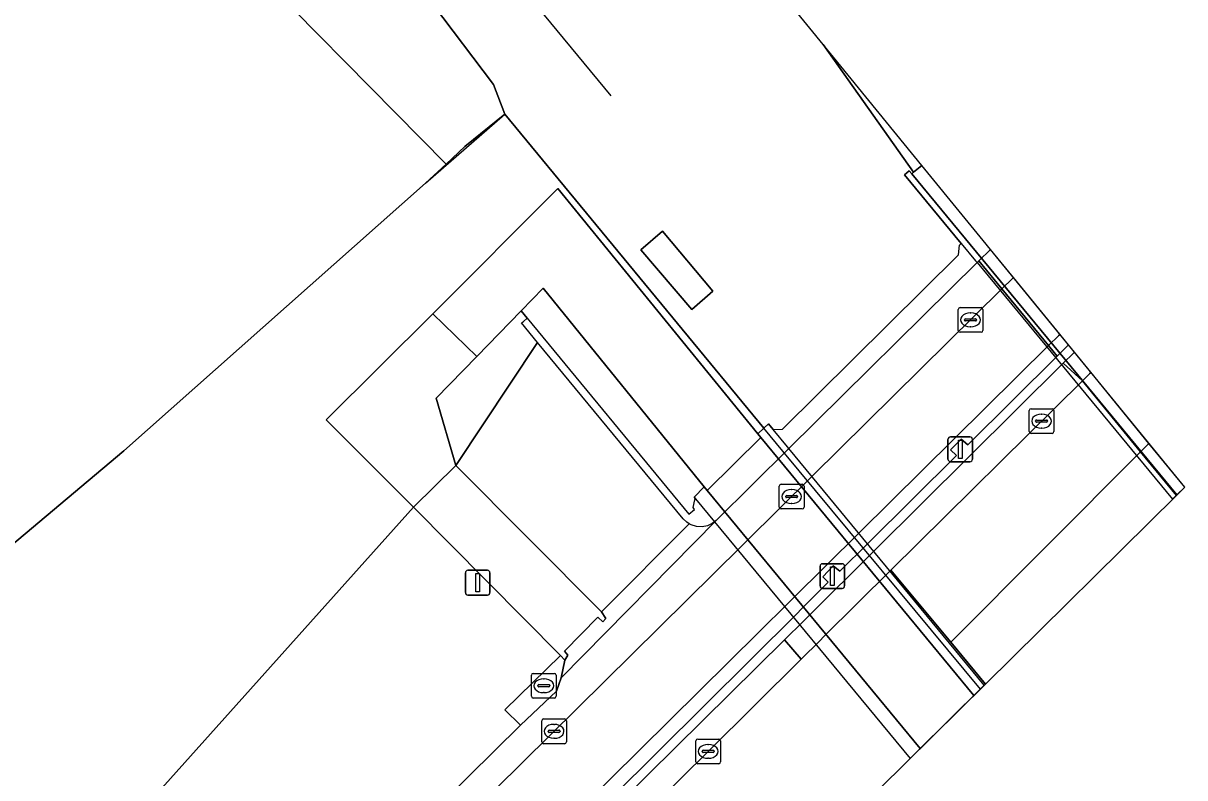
# Model space of a CAD drawing. Extents: x 156141 to 158132, y 385651 to 388333.
# Drawn here: x 158085.06 to 158132, y 386638.7 to 386669.19 of the extents above; entities that cross this region are included whole.
import ezdxf

# ---------------------------------------------------------------- set-up
doc = ezdxf.new("R2010")
doc.units = 0
for name, color, linetype in [('IMGEO_Berm_gesloten', 7, 'Continuous'), ('IMGEO_Berm_open', 7, 'Continuous'), ('IMGEO_Dek', 7, 'Continuous'), ('IMGEO_Fietspad_gesloten', 7, 'Continuous'), ('IMGEO_Groenvoorziening', 7, 'Continuous'), ('IMGEO_Hek', 7, 'Continuous'), ('IMGEO_Kolk', 7, 'Continuous'), ('IMGEO_Lichtmast', 7, 'Continuous'), ('IMGEO_Muur', 7, 'Continuous'), ('IMGEO_Rijbaan_regionaal_gesloten', 7, 'Continuous'), ('IMGEO_Spoor', 7, 'Continuous'), ('IMGEO_Spoorbaan_halfverhard', 7, 'Continuous'), ('IMGEO_Struiken', 7, 'Continuous'), ('IMGEO_Terreindeel_gesloten', 7, 'Continuous'), ('IMGEO_Terreindeel_halfverhard', 7, 'Continuous'), ('IMGEO_Voetpad_op_trap', 7, 'Continuous'), ('IMGEO_Voetpad_open', 7, 'Continuous')]:
    doc.layers.add(name, color=color, linetype=linetype)

msp = doc.modelspace()

# ---------------------------------------------------------------- linework, layer by layer
at = {"layer": 'IMGEO_Berm_gesloten'}
for points in [[(158128.21, 386655.084), (158127.543, 386655.901), (158127.501, 386655.859), (158127.087, 386655.448), (158127.864, 386654.742), (158128.167, 386655.042)], [(158127.864, 386654.742), (158127.087, 386655.448), (158119.464, 386647.882), (158116.763, 386645.2), (158116.592, 386645.031), (158115.825, 386644.269), (158116.505, 386643.494), (158117.253, 386644.233), (158117.423, 386644.402), (158120.129, 386647.081)]]:
    msp.add_lwpolyline(points, close=True, dxfattribs=at)
at = {"layer": 'IMGEO_Berm_open'}
for points in [[(158127.306, 386656.191), (158126.956, 386656.62), (158126.914, 386656.578), (158126.497, 386656.165), (158126.849, 386655.738), (158127.264, 386656.149)], [(158041.676, 386569.488), (158059.439, 386587.072), (158077.188, 386604.627), (158094.264, 386621.505), (158112.744, 386639.762), (158116.505, 386643.494), (158115.825, 386644.269), (158039.85, 386569.222), (158039.635, 386569.451), (158039.202, 386569.845), (158022.978, 386553.825), (158024.446, 386552.489)]]:
    msp.add_lwpolyline(points, close=True, dxfattribs=at)
msp.add_lwpolyline([(158078.833, 386608.228), (158100.9, 386630.017), (158100.669, 386630.264), (158101.076, 386630.708), (158101.351, 386630.453), (158116.335, 386645.342), (158116.505, 386645.511), (158117.596, 386646.596), (158117.382, 386646.821), (158117.797, 386647.261), (158118.065, 386647.048), (158119.212, 386648.184), (158122.781, 386651.718), (158122.533, 386651.954), (158122.968, 386652.38), (158123.236, 386652.159), (158126.849, 386655.738), (158126.497, 386656.165), (158118.859, 386648.609), (158116.156, 386645.934), (158115.985, 386645.765), (158039.202, 386569.845)], dxfattribs=at)
at = {"layer": 'IMGEO_Dek'}
for points in [[(158132.002, 386650.439), (158121.381, 386663.449), (158121.044, 386663.171), (158120.969, 386663.109), (158120.868, 386663.231), (158120.675, 386663.071), (158122.97, 386660.292), (158123.546, 386659.595), (158123.61, 386659.517), (158131.508, 386649.951)], [(158120.899, 386639.475), (158123.9, 386642.438), (158116.006, 386652), (158115.942, 386652.077), (158115.366, 386652.774), (158115.175, 386653.006), (158114.996, 386652.829), (158114.755, 386652.592), (158114.869, 386652.454), (158112.701, 386650.313), (158112.587, 386650.451), (158112.174, 386650.044), (158112.236, 386649.969), (158112.999, 386649.044)]]:
    msp.add_lwpolyline(points, close=True, dxfattribs=at)
at = {"layer": 'IMGEO_Fietspad_gesloten'}
for points in [[(158126.956, 386656.62), (158125.081, 386658.917), (158125.04, 386658.876), (158124.613, 386658.454), (158126.497, 386656.165), (158126.914, 386656.578)], [(158123.48, 386642.023), (158114.869, 386652.454), (158112.701, 386650.313), (158121.312, 386639.882)]]:
    msp.add_lwpolyline(points, close=True, dxfattribs=at)
for points in [[(158126.497, 386656.165), (158124.613, 386658.454), (158116.96, 386650.894), (158114.26, 386648.227), (158114.088, 386648.057), (158090.884, 386625.128), (158073.102, 386607.567), (158055.352, 386589.998), (158040.385, 386575.251), (158020.958, 386555.997)], [(158022.978, 386553.825), (158039.202, 386569.845), (158115.985, 386645.765), (158116.156, 386645.934), (158118.859, 386648.609), (158126.497, 386656.165)]]:
    msp.add_lwpolyline(points, dxfattribs=at)
at = {"layer": 'IMGEO_Groenvoorziening'}
msp.add_lwpolyline([(158049.403, 386592.21), (158100.84, 386649.633), (158097.307, 386653.163), (158101.612, 386657.451), (158106.673, 386662.511), (158114.755, 386652.592), (158114.996, 386652.829), (158104.519, 386665.521), (158102.912, 386664.208), (158102.15, 386663.499), (158101.317, 386662.723), (158089.126, 386651.907), (158083.691, 386647.339)], dxfattribs=at)
for points in [[(158111.964, 386649.355), (158112.196, 386649.546), (158112.132, 386649.623), (158112.197, 386649.937), (158112.236, 386649.969), (158112.174, 386650.044), (158112.587, 386650.451), (158106.073, 386658.48), (158105.184, 386657.567), (158105.43, 386657.27)], [(158105.43, 386657.27), (158105.184, 386657.567), (158103.388, 386655.722), (158101.749, 386654.037), (158102.55, 386651.323), (158105.847, 386656.294), (158105.199, 386657.079), (158105.276, 386657.143)], [(158111.878, 386649.023), (158111.736, 386649.161), (158105.847, 386656.294), (158102.55, 386651.323), (158108.427, 386645.4), (158111.98, 386648.962)], [(158023.275, 386559.983), (158105.161, 386640.823), (158104.529, 386641.441), (158106.773, 386643.637), (158100.84, 386649.633), (158049.403, 386592.21), (158025.253, 386564.365), (158006.457, 386543.264), (158020.144, 386556.792), (158022.494, 386559.209), (158021.649, 386560.061), (158022.43, 386560.835)]]:
    msp.add_lwpolyline(points, close=True, dxfattribs=at)
at = {"layer": 'IMGEO_Hek'}
for points in [[(158083.691, 386647.339), (158089.126, 386651.907), (158101.317, 386662.723), (158104.519, 386665.521), (158114.996, 386652.829)], [(158123.742, 386642.282), (158115.763, 386651.901), (158114.996, 386652.829)]]:
    msp.add_lwpolyline(points, dxfattribs=at)
at = {"layer": 'IMGEO_Kolk'}
for p, q in [((158122.844, 386656.777), (158122.844, 386657.629)), ((158122.919, 386657.703), (158123.771, 386657.703)), ((158123.845, 386657.629), (158123.845, 386656.777)), ((158123.103, 386657.197), (158123.103, 386657.209)), ((158123.541, 386657.16), (158123.143, 386657.16)), ((158123.146, 386657.246), (158123.544, 386657.246)), ((158123.332, 386657.483), (158123.357, 386657.483)), ((158123.587, 386657.209), (158123.587, 386657.197)), ((158123.771, 386656.703), (158122.919, 386656.703)), ((158123.355, 386656.923), (158123.33, 386656.923)), ((158125.716, 386652.686), (158125.716, 386653.538)), ((158125.791, 386653.612), (158126.643, 386653.612)), ((158126.717, 386653.538), (158126.717, 386652.686)), ((158125.975, 386653.106), (158125.975, 386653.118)), ((158126.413, 386653.069), (158126.015, 386653.069)), ((158126.018, 386653.155), (158126.416, 386653.155)), ((158126.204, 386653.392), (158126.229, 386653.392)), ((158126.459, 386653.118), (158126.459, 386653.106)), ((158126.643, 386652.612), (158125.791, 386652.612)), ((158126.227, 386652.832), (158126.202, 386652.832)), ((158115.615, 386649.637), (158115.615, 386650.489)), ((158115.69, 386650.563), (158116.542, 386650.563)), ((158116.103, 386650.343), (158116.128, 386650.343)), ((158116.616, 386650.489), (158116.616, 386649.637)), ((158115.874, 386650.057), (158115.874, 386650.069)), ((158116.312, 386650.02), (158115.914, 386650.02)), ((158115.917, 386650.106), (158116.315, 386650.106)), ((158116.126, 386649.783), (158116.101, 386649.783)), ((158116.358, 386650.069), (158116.358, 386650.057)), ((158116.542, 386649.563), (158115.69, 386649.563)), ((158105.6, 386641.991), (158105.6, 386642.843)), ((158105.675, 386642.917), (158106.527, 386642.917)), ((158106.088, 386642.697), (158106.113, 386642.697)), ((158106.601, 386642.843), (158106.601, 386641.991)), ((158105.859, 386642.411), (158105.859, 386642.423)), ((158106.297, 386642.374), (158105.899, 386642.374)), ((158105.902, 386642.46), (158106.3, 386642.46)), ((158106.111, 386642.137), (158106.086, 386642.137)), ((158106.343, 386642.423), (158106.343, 386642.411)), ((158106.527, 386641.917), (158105.675, 386641.917)), ((158106.014, 386640.148), (158106.014, 386641)), ((158106.089, 386641.074), (158106.941, 386641.074)), ((158106.502, 386640.854), (158106.527, 386640.854)), ((158107.015, 386641), (158107.015, 386640.148)), ((158106.273, 386640.568), (158106.273, 386640.58)), ((158106.711, 386640.531), (158106.313, 386640.531)), ((158106.316, 386640.617), (158106.714, 386640.617)), ((158106.525, 386640.294), (158106.5, 386640.294)), ((158106.757, 386640.58), (158106.757, 386640.568)), ((158112.318, 386640.263), (158113.17, 386640.263)), ((158106.941, 386640.074), (158106.089, 386640.074)), ((158112.243, 386639.337), (158112.243, 386640.189)), ((158112.545, 386639.806), (158112.943, 386639.806)), ((158112.731, 386640.043), (158112.756, 386640.043)), ((158113.244, 386640.189), (158113.244, 386639.337)), ((158112.502, 386639.757), (158112.502, 386639.769)), ((158112.94, 386639.72), (158112.542, 386639.72)), ((158112.754, 386639.483), (158112.729, 386639.483)), ((158112.986, 386639.769), (158112.986, 386639.757)), ((158113.17, 386639.263), (158112.318, 386639.263))]:
    msp.add_line(p, q, dxfattribs=at)
for points in [[(158122.844, 386656.777), (158122.844, 386657.629)], [(158122.919, 386657.703), (158123.771, 386657.703)], [(158123.845, 386657.629), (158123.845, 386656.777)], [(158123.771, 386656.703), (158122.919, 386656.703)], [(158125.716, 386652.686), (158125.716, 386653.538)], [(158125.791, 386653.612), (158126.643, 386653.612)], [(158126.717, 386653.538), (158126.717, 386652.686)], [(158126.643, 386652.612), (158125.791, 386652.612)], [(158115.615, 386649.637), (158115.615, 386650.489)], [(158115.69, 386650.563), (158116.542, 386650.563)], [(158116.616, 386650.489), (158116.616, 386649.637)], [(158116.542, 386649.563), (158115.69, 386649.563)], [(158105.6, 386641.991), (158105.6, 386642.843)], [(158105.675, 386642.917), (158106.527, 386642.917)], [(158106.601, 386642.843), (158106.601, 386641.991)], [(158106.527, 386641.917), (158105.675, 386641.917)], [(158106.014, 386640.148), (158106.014, 386641)], [(158106.089, 386641.074), (158106.941, 386641.074)], [(158107.015, 386641), (158107.015, 386640.148)], [(158112.318, 386640.263), (158113.17, 386640.263)], [(158106.941, 386640.074), (158106.089, 386640.074)], [(158112.243, 386639.337), (158112.243, 386640.189)], [(158113.244, 386640.189), (158113.244, 386639.337)], [(158113.17, 386639.263), (158112.318, 386639.263)]]:
    msp.add_lwpolyline(points, dxfattribs=at)
for centre, radius, start, end in [((158122.921, 386657.627), 0.0765, 91.552, 178.448), ((158122.921, 386657.627), 0.0765, 91.552, 178.448), ((158123.769, 386657.627), 0.0765, 1.552, 88.448), ((158123.769, 386657.627), 0.0765, 1.552, 88.448), ((158123.143, 386657.206), 0.0403, 85.8775, 175.7526), ((158123.14, 386657.196), 0.0366, 178.938, 274.7102), ((158123.544, 386657.203), 0.043, 264.8664, 352.4533), ((158123.548, 386657.208), 0.0386, 1.7309, 96.639), ((158122.921, 386656.779), 0.0765, 181.552, 268.448), ((158122.921, 386656.779), 0.0765, 181.552, 268.448), ((158123.769, 386656.779), 0.0765, 271.552, 358.448), ((158123.769, 386656.779), 0.0765, 271.552, 358.448), ((158125.793, 386653.536), 0.0765, 91.552, 178.448), ((158125.793, 386653.536), 0.0765, 91.552, 178.448), ((158126.641, 386653.536), 0.0765, 1.552, 88.448), ((158126.641, 386653.536), 0.0765, 1.552, 88.448), ((158126.015, 386653.115), 0.0403, 85.8775, 175.7526), ((158126.012, 386653.105), 0.0366, 178.938, 274.7102), ((158126.416, 386653.112), 0.043, 264.8664, 352.4533), ((158126.42, 386653.117), 0.0386, 1.7309, 96.639), ((158125.793, 386652.688), 0.0765, 181.552, 268.448), ((158125.793, 386652.688), 0.0765, 181.552, 268.448), ((158126.641, 386652.688), 0.0765, 271.552, 358.448), ((158126.641, 386652.688), 0.0765, 271.552, 358.448), ((158115.692, 386650.487), 0.0765, 91.552, 178.448), ((158115.692, 386650.487), 0.0765, 91.552, 178.448), ((158116.54, 386650.487), 0.0765, 1.552, 88.448), ((158116.54, 386650.487), 0.0765, 1.552, 88.448), ((158115.914, 386650.066), 0.0403, 85.8775, 175.7526), ((158115.911, 386650.056), 0.0366, 178.938, 274.7102), ((158116.315, 386650.063), 0.043, 264.8664, 352.4533), ((158116.319, 386650.068), 0.0386, 1.7309, 96.639), ((158115.692, 386649.639), 0.0765, 181.552, 268.448), ((158115.692, 386649.639), 0.0765, 181.552, 268.448), ((158116.54, 386649.639), 0.0765, 271.552, 358.448), ((158116.54, 386649.639), 0.0765, 271.552, 358.448), ((158105.677, 386642.841), 0.0765, 91.552, 178.448), ((158105.677, 386642.841), 0.0765, 91.552, 178.448), ((158106.525, 386642.841), 0.0765, 1.552, 88.448), ((158106.525, 386642.841), 0.0765, 1.552, 88.448), ((158105.899, 386642.42), 0.0403, 85.8775, 175.7526), ((158105.896, 386642.41), 0.0366, 178.938, 274.7102), ((158106.3, 386642.417), 0.043, 264.8664, 352.4533), ((158106.304, 386642.422), 0.0386, 1.7309, 96.639), ((158105.677, 386641.993), 0.0765, 181.552, 268.448), ((158105.677, 386641.993), 0.0765, 181.552, 268.448), ((158106.525, 386641.993), 0.0765, 271.552, 358.448), ((158106.525, 386641.993), 0.0765, 271.552, 358.448), ((158106.091, 386640.998), 0.0765, 91.552, 178.448), ((158106.091, 386640.998), 0.0765, 91.552, 178.448), ((158106.939, 386640.998), 0.0765, 1.552, 88.448), ((158106.939, 386640.998), 0.0765, 1.552, 88.448), ((158106.313, 386640.577), 0.0403, 85.8775, 175.7526), ((158106.31, 386640.567), 0.0366, 178.938, 274.7102), ((158106.714, 386640.574), 0.043, 264.8664, 352.4533), ((158106.718, 386640.579), 0.0386, 1.7309, 96.639), ((158112.32, 386640.187), 0.0765, 91.552, 178.448), ((158112.32, 386640.187), 0.0765, 91.552, 178.448), ((158113.168, 386640.187), 0.0765, 1.552, 88.448), ((158113.168, 386640.187), 0.0765, 1.552, 88.448), ((158106.091, 386640.15), 0.0765, 181.552, 268.448), ((158106.091, 386640.15), 0.0765, 181.552, 268.448), ((158106.939, 386640.15), 0.0765, 271.552, 358.448), ((158106.939, 386640.15), 0.0765, 271.552, 358.448), ((158112.542, 386639.766), 0.0403, 85.8775, 175.7526), ((158112.947, 386639.768), 0.0386, 1.7309, 96.639), ((158112.32, 386639.339), 0.0765, 181.552, 268.448), ((158112.32, 386639.339), 0.0765, 181.552, 268.448), ((158112.539, 386639.756), 0.0366, 178.938, 274.7102), ((158112.943, 386639.763), 0.043, 264.8664, 352.4533), ((158113.168, 386639.339), 0.0765, 271.552, 358.448), ((158113.168, 386639.339), 0.0765, 271.552, 358.448)]:
    msp.add_arc(centre, radius, start, end, dxfattribs=at)
for centre, major_axis, ratio, start_param, end_param in [((158123.331, 386657.203), (-0.387, 0.002), 0.722429, 4.712389, 7.853982), ((158123.356, 386657.203), (-0.39, 0.002), 0.717154, 1.570796, 4.712389), ((158126.203, 386653.112), (-0.387, 0.002), 0.722429, 4.712389, 7.853982), ((158126.228, 386653.112), (-0.39, 0.002), 0.717154, 1.570796, 4.712389), ((158116.102, 386650.063), (-0.387, 0.002), 0.722429, 4.712389, 7.853982), ((158116.127, 386650.063), (-0.39, 0.002), 0.717154, 1.570796, 4.712389), ((158106.087, 386642.417), (-0.387, 0.002), 0.722429, 4.712389, 7.853982), ((158106.112, 386642.417), (-0.39, 0.002), 0.717154, 1.570796, 4.712389), ((158106.501, 386640.574), (-0.387, 0.002), 0.722429, 4.712389, 7.853982), ((158106.526, 386640.574), (-0.39, 0.002), 0.717154, 1.570796, 4.712389), ((158112.73, 386639.763), (-0.387, 0.002), 0.722429, 4.712389, 7.853982), ((158112.755, 386639.763), (-0.39, 0.002), 0.717154, 1.570796, 4.712389)]:
    msp.add_ellipse(centre, major_axis=major_axis, ratio=ratio, start_param=start_param, end_param=end_param, dxfattribs=at)
at = {"layer": 'IMGEO_Lichtmast'}
for p, q in [((158122.532, 386652.473), (158123.322, 386652.473)), ((158123.322, 386652.473), (158122.532, 386652.473)), ((158122.432, 386651.573), (158122.432, 386652.373)), ((158122.432, 386652.373), (158122.432, 386651.573)), ((158123.422, 386652.373), (158123.422, 386651.573)), ((158123.422, 386651.573), (158123.422, 386652.373)), ((158123.322, 386651.473), (158122.532, 386651.473)), ((158122.532, 386651.473), (158123.322, 386651.473)), ((158117.366, 386647.349), (158118.156, 386647.349)), ((158118.156, 386647.349), (158117.366, 386647.349)), ((158102.934, 386646.181), (158102.934, 386646.981)), ((158102.934, 386646.981), (158102.934, 386646.181)), ((158103.034, 386647.081), (158103.824, 386647.081)), ((158103.824, 386647.081), (158103.034, 386647.081)), ((158103.924, 386646.981), (158103.924, 386646.181)), ((158103.924, 386646.181), (158103.924, 386646.981)), ((158117.266, 386646.449), (158117.266, 386647.249)), ((158117.266, 386647.249), (158117.266, 386646.449)), ((158118.256, 386647.249), (158118.256, 386646.449)), ((158118.256, 386646.449), (158118.256, 386647.249)), ((158103.824, 386646.081), (158103.034, 386646.081)), ((158103.034, 386646.081), (158103.824, 386646.081)), ((158118.156, 386646.349), (158117.366, 386646.349)), ((158117.366, 386646.349), (158118.156, 386646.349))]:
    msp.add_line(p, q, dxfattribs=at)
for points in [[(158122.852, 386652.348), (158123.002, 386652.348), (158123.002, 386651.598), (158122.852, 386651.598), (158122.852, 386652.348)], [(158103.354, 386646.956), (158103.504, 386646.956), (158103.504, 386646.206), (158103.354, 386646.206), (158103.354, 386646.956)], [(158117.686, 386647.224), (158117.836, 386647.224), (158117.836, 386646.474), (158117.686, 386646.474), (158117.686, 386647.224)]]:
    msp.add_lwpolyline(points, dxfattribs=at)
for centre, start, end in [((158122.532, 386652.373), 90, 180), ((158122.532, 386652.373), 90, 180), ((158123.322, 386652.373), 0, 90), ((158123.322, 386652.373), 360, 90), ((158122.532, 386651.573), 180, 270), ((158122.532, 386651.573), 180, 270), ((158123.322, 386651.573), 270, 0), ((158123.322, 386651.573), 270, 0), ((158117.366, 386647.249), 90, 180), ((158117.366, 386647.249), 90, 180), ((158118.156, 386647.249), 0, 90), ((158118.156, 386647.249), 360, 90), ((158103.034, 386646.981), 90, 180), ((158103.034, 386646.981), 90, 180), ((158103.824, 386646.981), 0, 90), ((158103.824, 386646.981), 360, 90), ((158117.366, 386646.449), 180, 270), ((158117.366, 386646.449), 180, 270), ((158118.156, 386646.449), 270, 0), ((158118.156, 386646.449), 270, 0), ((158103.034, 386646.181), 180, 270), ((158103.034, 386646.181), 180, 270), ((158103.824, 386646.181), 270, 0), ((158103.824, 386646.181), 270, 0)]:
    msp.add_arc(centre, 0.1, start, end, dxfattribs=at)
at = {"layer": 'IMGEO_Muur'}
for points in [[(158131.686, 386650.127), (158120.969, 386663.109), (158120.868, 386663.231), (158120.675, 386663.071), (158122.97, 386660.292), (158123.546, 386659.595), (158123.61, 386659.517), (158131.508, 386649.951)], [(158123.9, 386642.438), (158116.006, 386652), (158115.942, 386652.077), (158115.366, 386652.774), (158115.175, 386653.006), (158114.996, 386652.829), (158114.755, 386652.592), (158114.869, 386652.454), (158123.48, 386642.023)], [(158121.312, 386639.882), (158112.701, 386650.313), (158112.587, 386650.451), (158112.174, 386650.044), (158112.236, 386649.969), (158112.999, 386649.044), (158120.899, 386639.475)]]:
    msp.add_lwpolyline(points, close=True, dxfattribs=at)
msp.add_lwpolyline([(158039.85, 386569.222), (158115.825, 386644.269), (158116.592, 386645.031), (158116.763, 386645.2), (158119.464, 386647.882), (158127.087, 386655.448), (158127.501, 386655.859), (158127.543, 386655.901), (158127.306, 386656.191), (158127.264, 386656.149), (158126.849, 386655.738), (158123.236, 386652.159), (158122.968, 386652.38), (158122.533, 386651.954), (158122.781, 386651.718), (158119.212, 386648.184), (158118.065, 386647.048), (158117.797, 386647.261), (158117.382, 386646.821), (158117.596, 386646.596), (158116.505, 386645.511), (158116.335, 386645.342), (158101.351, 386630.453)], dxfattribs=at)
at = {"layer": 'IMGEO_Rijbaan_regionaal_gesloten'}
for points in [[(158130.556, 386652.21), (158128.21, 386655.084), (158128.167, 386655.042), (158127.864, 386654.742), (158130.218, 386651.871)], [(158130.218, 386651.871), (158127.864, 386654.742), (158120.129, 386647.081), (158122.543, 386644.176)], [(158131.665, 386650.106), (158132.002, 386650.439), (158130.556, 386652.21), (158130.218, 386651.871)], [(158123.948, 386642.486), (158131.665, 386650.106), (158130.218, 386651.871), (158122.543, 386644.176)], [(157949.09, 386487.851), (157979.856, 386506.079), (158017.862, 386537.719), (158123.948, 386642.486), (158122.543, 386644.176), (158120.129, 386647.081), (158117.423, 386644.402), (158117.253, 386644.233), (158116.505, 386643.494), (158112.744, 386639.762), (158094.264, 386621.505), (158077.188, 386604.627), (158059.439, 386587.072), (158041.676, 386569.488), (158024.446, 386552.489), (158020.846, 386548.961), (158000, 386530.078), (157994.218, 386525.267), (157992.833, 386524.142), (157984.083, 386517.69), (157973.104, 386509.594), (157965.09, 386503.684), (157959.456, 386500), (157946.488, 386492.195)]]:
    msp.add_lwpolyline(points, close=True, dxfattribs=at)
at = {"layer": 'IMGEO_Spoor'}
msp.add_lwpolyline([(158003.269, 386793.737), (158039.359, 386750.301), (158108.812, 386666.258)], dxfattribs=at)
at = {"layer": 'IMGEO_Spoorbaan_halfverhard'}
msp.add_lwpolyline([(158101.607, 386669.974), (158104.062, 386666.712), (158104.519, 386665.521), (158114.996, 386652.829), (158115.175, 386653.006), (158115.366, 386652.774), (158115.74, 386652.792), (158122.861, 386659.832), (158122.898, 386660.22), (158122.97, 386660.292), (158120.675, 386663.071), (158120.868, 386663.231), (158120.969, 386663.109), (158121.044, 386663.171), (158117.389, 386668.339), (158034.843, 386769.453)], dxfattribs=at)
msp.add_lwpolyline([(158110.899, 386660.789), (158112.926, 386658.359), (158112.088, 386657.63), (158110.024, 386660.04)], close=True, dxfattribs=at)
at = {"layer": 'IMGEO_Struiken'}
msp.add_lwpolyline([(158092.926, 386672.863), (158079.38, 386689.129), (158071.289, 386698.643), (158067.44, 386700.448), (158064.606, 386700.456), (158062.238, 386699.284), (158060.288, 386697.819), (158058.838, 386695.78), (158058.059, 386694.11), (158057.264, 386691.949), (158058.671, 386683.842), (158059.112, 386671.943), (158083.691, 386647.339), (158089.126, 386651.907), (158101.317, 386662.723), (158102.15, 386663.499)], close=True, dxfattribs=at)
at = {"layer": 'IMGEO_Terreindeel_gesloten'}
for points in [[(158121.381, 386663.449), (158117.389, 386668.339), (158121.044, 386663.171)], [(158132.002, 386650.439), (158121.381, 386663.449), (158121.044, 386663.171), (158120.969, 386663.109), (158131.686, 386650.127)], [(158110.899, 386660.789), (158110.024, 386660.04), (158112.088, 386657.63), (158112.926, 386658.359)]]:
    msp.add_lwpolyline(points, close=True, dxfattribs=at)
at = {"layer": 'IMGEO_Terreindeel_halfverhard'}
msp.add_lwpolyline([(158092.926, 386672.863), (158102.15, 386663.499), (158102.912, 386664.208), (158104.519, 386665.521), (158104.062, 386666.712), (158101.607, 386669.974)], dxfattribs=at)
at = {"layer": 'IMGEO_Voetpad_op_trap'}
msp.add_lwpolyline([(158102.55, 386651.323), (158100.84, 386649.633), (158106.773, 386643.637), (158106.954, 386643.455), (158107.074, 386643.648), (158106.936, 386643.82), (158108.286, 386645.19), (158108.489, 386645.004), (158108.611, 386645.136), (158108.427, 386645.4)], close=True, dxfattribs=at)
at = {"layer": 'IMGEO_Voetpad_open'}
for points in [[(158114.755, 386652.592), (158106.673, 386662.511), (158101.612, 386657.451), (158103.388, 386655.722), (158105.184, 386657.567), (158106.073, 386658.48), (158112.587, 386650.451), (158112.701, 386650.313), (158114.869, 386652.454)], [(158114.088, 386648.057), (158114.26, 386648.227), (158116.96, 386650.894), (158124.613, 386658.454), (158123.681, 386659.587), (158123.61, 386659.517), (158116.006, 386652), (158113.062, 386649.093), (158106.797, 386642.733), (158106.619, 386642.199), (158105.161, 386640.823), (158023.275, 386559.983), (158022.494, 386559.209), (158020.144, 386556.792), (158020.958, 386555.997), (158040.385, 386575.251), (158055.352, 386589.998), (158073.102, 386607.567), (158090.884, 386625.128)], [(158103.388, 386655.722), (158101.612, 386657.451), (158097.307, 386653.163), (158100.84, 386649.633), (158102.55, 386651.323), (158101.749, 386654.037)], [(158108.427, 386645.4), (158108.611, 386645.136), (158108.489, 386645.004), (158108.286, 386645.19), (158106.936, 386643.82), (158107.074, 386643.648), (158106.954, 386643.455), (158106.797, 386642.733), (158113.062, 386649.093), (158112.999, 386649.044), (158112.907, 386648.971), (158112.715, 386648.88), (158112.497, 386648.836), (158112.272, 386648.848), (158112.059, 386648.914), (158111.98, 386648.962)], [(158106.773, 386643.637), (158104.529, 386641.441), (158105.161, 386640.823), (158106.619, 386642.199), (158106.797, 386642.733), (158106.954, 386643.455)]]:
    msp.add_lwpolyline(points, close=True, dxfattribs=at)
msp.add_lwpolyline([(158125.081, 386658.917), (158124.153, 386660.054), (158123.681, 386659.587), (158124.613, 386658.454), (158125.04, 386658.876), (158125.081, 386658.917)], dxfattribs=at)

doc.saveas('drawing.dxf')
